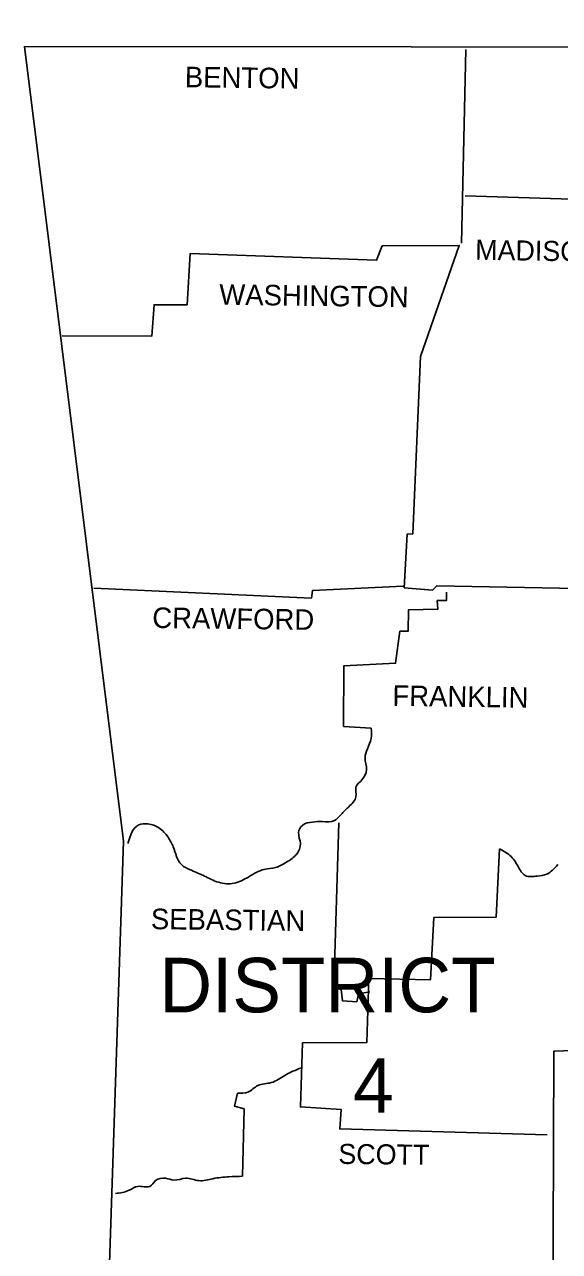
# Model space of a CAD drawing. Extents: x 1374139 to 1377472, y 1168351 to 1170484.
# Drawn here: x 1376736.4 to 1376853.2, y 1169973.5 to 1170241.4 of the extents above; entities that cross this region are included whole.
import ezdxf

# ---------------------------------------------------------------- set-up
doc = ezdxf.new("R2010")
doc.units = 0
doc.layers.add('Default', color=7, linetype='Continuous')

msp = doc.modelspace()

# ---------------------------------------------------------------- linework, layer by layer
at = {"layer": 'Default'}
for points in [[(1376736.44, 1170236.59), (1376905.27, 1170236.48), (1377053.43, 1170236.8), (1377228.22, 1170239.51), (1377309.24, 1170241.39)], [(1376736.44, 1170236.59), (1376758.05, 1170063.06), (1376748.65, 1169779.8)], [(1376832.81, 1170235.96), (1376831.87, 1170193.68)], [(1376832.6, 1170204.01), (1376858.28, 1170203.18), (1376858.91, 1170199.84), (1376862.46, 1170199.73), (1376862.36, 1170197.64), (1376864.86, 1170197.02), (1376865.07, 1170185.64), (1376868.31, 1170184.91), (1376868.52, 1170180.42), (1376873.11, 1170179.79), (1376873.32, 1170175.61), (1376882.4, 1170174.67), (1376905.79, 1170175.2), (1376906, 1170235.23)], [(1376744.68, 1170173.42), (1376764.21, 1170173.32), (1376764.73, 1170180.21), (1376771.94, 1170180.21), (1376772.56, 1170191.38), (1376813.28, 1170189.92), (1376814.54, 1170193.05), (1376831.35, 1170193.16), (1376822.89, 1170168.93), (1376821.22, 1170130.2), (1376819.97, 1170130.09), (1376819.34, 1170118.4), (1376825.5, 1170117.88), (1376826.44, 1170118.82), (1376876.24, 1170117.88), (1376876.77, 1170112.34)], [(1376751.58, 1170118.29), (1376799.08, 1170116.1), (1376799.29, 1170117.77), (1376819.13, 1170118.71)], [(1376828.53, 1170117.46), (1376828.53, 1170115.58), (1376826.54, 1170115.58), (1376826.65, 1170113.7), (1376820.28, 1170113.6), (1376820.17, 1170108.9), (1376818.4, 1170108.9), (1376817.46, 1170101.9), (1376806.18, 1170101.38), (1376806.08, 1170088.12), (1376812.13, 1170087.7)], [(1376805.03, 1170067.03), (1376803.99, 1170031.11), (1376805.56, 1170030.69), (1376805.87, 1170028.19), (1376809, 1170027.98), (1376809.32, 1170029.75), (1376811.82, 1170030.17)], [(1376840.12, 1170061.39), (1376839.39, 1170046.46), (1376825.81, 1170046.36), (1376825.08, 1170032.78), (1376811.61, 1170033.1), (1376811.19, 1170019.1), (1376797.1, 1170019), (1376796.68, 1170005.01), (1376805.56, 1170004.49), (1376805.24, 1170000.21), (1376850.56, 1169998.95)], [(1376908.72, 1170045.42), (1376908.3, 1170030.38), (1376884.49, 1170030.28), (1376881.36, 1170027.56), (1376879.58, 1170023.39), (1376876.97, 1170023.59), (1376876.87, 1170021.19), (1376873.84, 1170020.88), (1376873.95, 1170018.69), (1376858.81, 1170019.1), (1376858.28, 1170017.43), (1376852.02, 1170017.23), (1376851.81, 1169956.15)], [(1376784.05, 1169989.87), (1376784.36, 1170004.59), (1376782.27, 1170005.22), (1376782.9, 1170008.04)]]:
    msp.add_lwpolyline(points, dxfattribs=at)
for points in [[(1376812.13, 1170087.7), (1376812.13, 1170085.51), (1376811.3, 1170083.21), (1376810.78, 1170081.23), (1376811.09, 1170078.62), (1376810.15, 1170076.53), (1376808.79, 1170074.86), (1376808.79, 1170072.77), (1376807.23, 1170070.58), (1376805.56, 1170068.91), (1376804.09, 1170067.55), (1376801.48, 1170067.34), (1376799.29, 1170067.24), (1376797.1, 1170066.51), (1376796.26, 1170064.94), (1376796.68, 1170062.54), (1376795.85, 1170060.24), (1376793.65, 1170058.47), (1376791.25, 1170057.32), (1376788.75, 1170056.9), (1376785.3, 1170055.23), (1376782.17, 1170053.87), (1376778.83, 1170054.08), (1376775.69, 1170055.44), (1376772.88, 1170056.69), (1376770.68, 1170057.95), (1376768.91, 1170061.81), (1376767.76, 1170063.9), (1376765.78, 1170065.98), (1376763.37, 1170066.82), (1376761.39, 1170066.61), (1376758.99, 1170062.54)], [(1376840.12, 1170061.39), (1376842.41, 1170059.93), (1376844.19, 1170057.53), (1376845.76, 1170055.54), (1376848.37, 1170055.44), (1376850.45, 1170055.86), (1376852.86, 1170057.95)], [(1376782.9, 1170008.04), (1376785.2, 1170008.25), (1376787.39, 1170009.71), (1376790.31, 1170010.33), (1376793.24, 1170011.9), (1376796.89, 1170013.57)], [(1376784.05, 1169989.87), (1376781.02, 1169989.77), (1376777.57, 1169989.35), (1376774.44, 1169988.93), (1376771.62, 1169989.45), (1376769.01, 1169989.03), (1376767.24, 1169989.45), (1376765.04, 1169988.93), (1376763.79, 1169987.68), (1376761.18, 1169987.68), (1376759.3, 1169986.84), (1376756.27, 1169986.11)]]:
    msp.add_spline(points, degree=3, dxfattribs=at)

# ---------------------------------------------------------------- texts
for s, height, rotation, p in [('BENTON', 4.49, 359.2527, (1376771.41, 1170227.71)), ('MADISON', 4.386, 359.0906, (1376834.79, 1170190.02)), ('WASHINGTON', 4.489, 359.232, (1376778.93, 1170180.21)), ('CRAWFORD', 4.489, 359.2771, (1376764.31, 1170109.63)), ('FRANKLIN', 4.49, 359.1816, (1376816.73, 1170092.61)), ('SEBASTIAN', 4.489, 359.2816, (1376764, 1170043.85)), ('SCOTT', 4.386, 359.4063, (1376804.93, 1169992.58))]:
    msp.add_text(s, height=height, rotation=rotation, dxfattribs=at).set_placement(p)
for s, height, p in [('DISTRICT', 11.903, (1376765.88, 1170025.68)), ('4', 11.9, (1376808.17, 1170003.76))]:
    msp.add_text(s, height=height, dxfattribs=at).set_placement(p)

doc.saveas('drawing.dxf')
